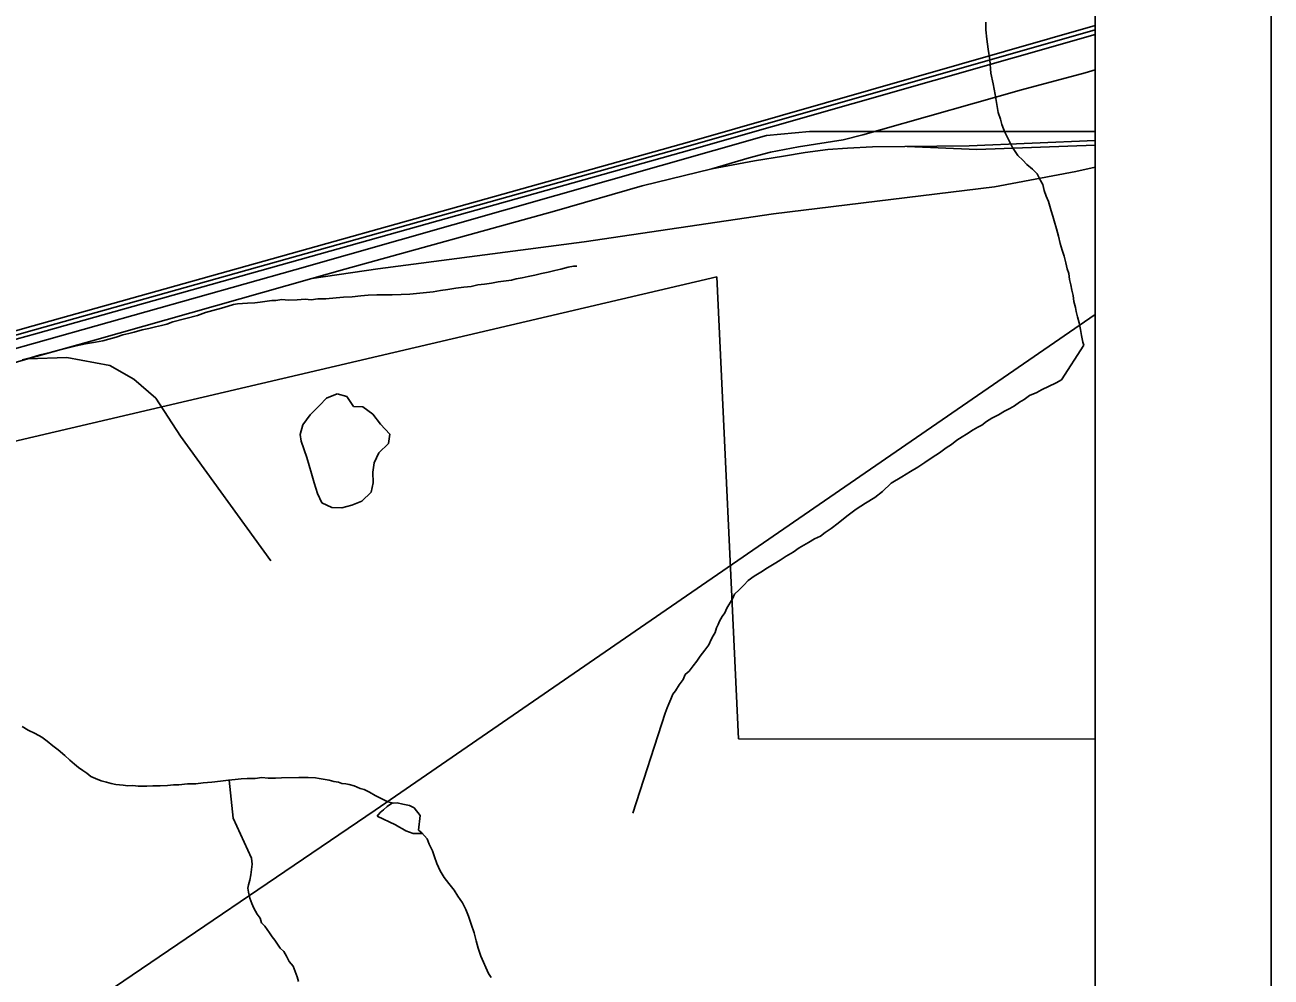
# Model space of a CAD drawing. Extents: x -59 to 82, y -3 to 49.
# Drawn here: x -48.706 to -47.998, y 47.899 to 48.44 of the extents above; entities that cross this region are included whole.
import ezdxf

# ---------------------------------------------------------------- set-up
doc = ezdxf.new("R2010")
doc.units = 0
for name, color, linetype in [('GM_X_Corporation', 7, 'Continuous'), ('GM_X_Minor_Lake', 7, 'Continuous'), ('GM_X_Minor_River', 7, 'Continuous'), ('GM_X_Rail_Line', 7, 'Continuous'), ('SH_Data', 7, 'Continuous')]:
    doc.layers.add(name, color=color, linetype=linetype)

msp = doc.modelspace()

# ---------------------------------------------------------------- linework, layer by layer
at = {"layer": 'GM_X_Corporation'}
for p, q in [((-48.09799, 42.49125), (-48.09799, 49.29125)), ((-48.09799, 48.03378), (-48.09799, 49.29125)), ((-48.09799, 46.29445), (-48.09799, 49.29125)), ((-48.7519, 48.19365), (-48.31289, 48.2967)), ((-48.31289, 48.2967), (-48.30052, 48.03411)), ((-48.30052, 48.03411), (-48.09799, 48.03378))]:
    msp.add_line(p, q, dxfattribs=at)
at = {"layer": 'GM_X_Minor_Lake'}
for p, q in [((-48.53452, 48.22776), (-48.53865, 48.22354)), ((-48.52846, 48.2301), (-48.53452, 48.22776)), ((-48.52312, 48.22864), (-48.52846, 48.2301)), ((-48.51926, 48.22299), (-48.52312, 48.22864)), ((-48.54391, 48.21816), (-48.54803, 48.21242)), ((-48.53865, 48.22354), (-48.54391, 48.21816)), ((-48.51394, 48.22267), (-48.51926, 48.22299)), ((-48.5082, 48.21856), (-48.51394, 48.22267)), ((-48.50396, 48.21292), (-48.5082, 48.21856)), ((-48.54803, 48.21242), (-48.5495, 48.20709)), ((-48.49858, 48.20729), (-48.50396, 48.21292)), ((-48.5495, 48.20709), (-48.54893, 48.20317)), ((-48.54893, 48.20317), (-48.54569, 48.19385)), ((-48.49928, 48.20197), (-48.49858, 48.20729)), ((-48.50752, 48.19087), (-48.50492, 48.19659)), ((-48.50492, 48.19659), (-48.49928, 48.20197)), ((-48.54569, 48.19385), (-48.54318, 48.18477)), ((-48.50823, 48.18555), (-48.50752, 48.19087)), ((-48.54318, 48.18477), (-48.5416, 48.17948)), ((-48.50816, 48.17948), (-48.50823, 48.18555)), ((-48.5416, 48.17948), (-48.53964, 48.17343)), ((-48.50925, 48.17415), (-48.50816, 48.17948)), ((-48.53964, 48.17343), (-48.5373, 48.16814)), ((-48.5373, 48.16814), (-48.53158, 48.16555)), ((-48.52019, 48.16682), (-48.51451, 48.16916)), ((-48.51451, 48.16916), (-48.50925, 48.17415)), ((-48.53158, 48.16555), (-48.52587, 48.16524)), ((-48.52587, 48.16524), (-48.52019, 48.16682))]:
    msp.add_line(p, q, dxfattribs=at)
at = {"layer": 'GM_X_Minor_River'}
for p, q in [((-48.16008, 48.4413), (-48.16, 48.43712)), ((-48.16, 48.43712), (-48.15951, 48.4318)), ((-48.15951, 48.4318), (-48.15863, 48.42612)), ((-48.15863, 48.42612), (-48.15775, 48.42005)), ((-48.15775, 48.42005), (-48.15721, 48.41246)), ((-48.15721, 48.41246), (-48.15594, 48.4064)), ((-48.15594, 48.4064), (-48.15468, 48.40034)), ((-48.15468, 48.40034), (-48.1538, 48.39466)), ((-48.1538, 48.39466), (-48.15294, 48.39011)), ((-48.15294, 48.39011), (-48.15172, 48.38634)), ((-48.15172, 48.38634), (-48.1509, 48.38331)), ((-48.1509, 48.38331), (-48.15008, 48.38067)), ((-48.15008, 48.38067), (-48.14928, 48.37878)), ((-48.14928, 48.37878), (-48.14491, 48.37013)), ((-48.14491, 48.37013), (-48.14334, 48.36788)), ((-48.14334, 48.36788), (-48.14178, 48.36563)), ((-48.14178, 48.36563), (-48.13905, 48.36302)), ((-48.13905, 48.36302), (-48.13671, 48.36041)), ((-48.13671, 48.36041), (-48.13361, 48.35781)), ((-48.13361, 48.35781), (-48.13089, 48.35521)), ((-48.13089, 48.35521), (-48.12891, 48.35145)), ((-48.12891, 48.35145), (-48.12772, 48.34919)), ((-48.12772, 48.34919), (-48.12689, 48.34578)), ((-48.12689, 48.34578), (-48.12568, 48.34239)), ((-48.12568, 48.34239), (-48.12447, 48.33937)), ((-48.12447, 48.33937), (-48.12366, 48.33673)), ((-48.12366, 48.33673), (-48.12284, 48.33408)), ((-48.12284, 48.33408), (-48.12201, 48.33106)), ((-48.12201, 48.33106), (-48.1212, 48.32841)), ((-48.1212, 48.32841), (-48.11996, 48.32387)), ((-48.11996, 48.32387), (-48.11874, 48.31972)), ((-48.11874, 48.31972), (-48.11789, 48.31555)), ((-48.11789, 48.31555), (-48.11667, 48.31177)), ((-48.11667, 48.31177), (-48.11546, 48.30838)), ((-48.40148, 48.301), (-48.39731, 48.30222)), ((-48.39731, 48.30222), (-48.39428, 48.30266)), ((-48.39428, 48.30266), (-48.39237, 48.3027)), ((-48.11546, 48.30838), (-48.11462, 48.30459)), ((-48.11462, 48.30459), (-48.11379, 48.30119)), ((-48.43411, 48.29424), (-48.42955, 48.29472)), ((-48.42955, 48.29472), (-48.4269, 48.29553)), ((-48.4269, 48.29553), (-48.42348, 48.29598)), ((-48.42348, 48.29598), (-48.42007, 48.29681)), ((-48.42007, 48.29681), (-48.41627, 48.29765)), ((-48.41627, 48.29765), (-48.41248, 48.29849)), ((-48.41248, 48.29849), (-48.40869, 48.29933)), ((-48.40869, 48.29933), (-48.4049, 48.30017)), ((-48.4049, 48.30017), (-48.40148, 48.301)), ((-48.11379, 48.30119), (-48.11297, 48.29854)), ((-48.11297, 48.29854), (-48.11252, 48.29513)), ((-48.11252, 48.29513), (-48.11169, 48.29211)), ((-48.48351, 48.28715), (-48.4778, 48.28764)), ((-48.4778, 48.28764), (-48.474, 48.2881)), ((-48.474, 48.2881), (-48.46983, 48.28895)), ((-48.46983, 48.28895), (-48.46564, 48.28942)), ((-48.46564, 48.28942), (-48.46109, 48.29027)), ((-48.46109, 48.29027), (-48.45653, 48.29074)), ((-48.45653, 48.29074), (-48.45234, 48.29121)), ((-48.45234, 48.29121), (-48.44855, 48.29205)), ((-48.44855, 48.29205), (-48.44475, 48.2925)), ((-48.44475, 48.2925), (-48.44095, 48.29296)), ((-48.44095, 48.29296), (-48.43715, 48.2938)), ((-48.43715, 48.2938), (-48.43411, 48.29424)), ((-48.11169, 48.29211), (-48.11125, 48.28907)), ((-48.11125, 48.28907), (-48.11043, 48.28605)), ((-48.59044, 48.28001), (-48.58741, 48.28084)), ((-48.58741, 48.28084), (-48.58513, 48.28126)), ((-48.58513, 48.28126), (-48.57942, 48.28176)), ((-48.57942, 48.28176), (-48.57523, 48.28185)), ((-48.57523, 48.28185), (-48.57219, 48.28229)), ((-48.57219, 48.28229), (-48.56573, 48.28318)), ((-48.56573, 48.28318), (-48.56345, 48.28323)), ((-48.56345, 48.28323), (-48.56003, 48.28368)), ((-48.56003, 48.28368), (-48.55621, 48.28338)), ((-48.55621, 48.28338), (-48.55126, 48.28348)), ((-48.55126, 48.28348), (-48.5467, 48.28395)), ((-48.5467, 48.28395), (-48.54326, 48.28364)), ((-48.54326, 48.28364), (-48.53946, 48.2841)), ((-48.53946, 48.2841), (-48.53489, 48.28419)), ((-48.53489, 48.28419), (-48.52918, 48.28469)), ((-48.52918, 48.28469), (-48.525, 48.28516)), ((-48.525, 48.28516), (-48.52005, 48.28526)), ((-48.52005, 48.28526), (-48.51511, 48.28574)), ((-48.51511, 48.28574), (-48.51092, 48.28621)), ((-48.51092, 48.28621), (-48.50597, 48.28631)), ((-48.50597, 48.28631), (-48.5014, 48.2864)), ((-48.5014, 48.2864), (-48.49721, 48.28649)), ((-48.49721, 48.28649), (-48.49226, 48.28659)), ((-48.49226, 48.28659), (-48.48731, 48.28669)), ((-48.48731, 48.28669), (-48.48351, 48.28715)), ((-48.11043, 48.28605), (-48.10998, 48.28264)), ((-48.10998, 48.28264), (-48.10915, 48.27923)), ((-48.62188, 48.27101), (-48.60786, 48.27472)), ((-48.60786, 48.27472), (-48.60332, 48.27633)), ((-48.60332, 48.27633), (-48.59915, 48.27755)), ((-48.59915, 48.27755), (-48.59422, 48.2788)), ((-48.59422, 48.2788), (-48.59044, 48.28001)), ((-48.10915, 48.27923), (-48.10872, 48.27696)), ((-48.10872, 48.27696), (-48.1079, 48.27394)), ((-48.1079, 48.27394), (-48.10706, 48.27053)), ((-48.64387, 48.26523), (-48.63932, 48.26647)), ((-48.63932, 48.26647), (-48.63553, 48.26731)), ((-48.63553, 48.26731), (-48.63173, 48.26814)), ((-48.63173, 48.26814), (-48.62832, 48.26897)), ((-48.62832, 48.26897), (-48.62529, 48.2698)), ((-48.62529, 48.2698), (-48.62188, 48.27101)), ((-48.10706, 48.27053), (-48.10622, 48.26674)), ((-48.10622, 48.26674), (-48.10577, 48.26333)), ((-48.67155, 48.25858), (-48.66585, 48.25946)), ((-48.66585, 48.25946), (-48.66168, 48.26031)), ((-48.66168, 48.26031), (-48.65826, 48.26114)), ((-48.65826, 48.26114), (-48.6541, 48.26236)), ((-48.6541, 48.26236), (-48.65031, 48.26358)), ((-48.65031, 48.26358), (-48.6469, 48.26441)), ((-48.6469, 48.26441), (-48.64387, 48.26523)), ((-48.10577, 48.26333), (-48.10493, 48.25955)), ((-48.10493, 48.25955), (-48.10437, 48.25772)), ((-48.70225, 48.25073), (-48.69733, 48.25235)), ((-48.69733, 48.25235), (-48.69164, 48.25361)), ((-48.69164, 48.25361), (-48.68748, 48.25483)), ((-48.68748, 48.25483), (-48.68217, 48.25608)), ((-48.68217, 48.25608), (-48.67686, 48.25733)), ((-48.67686, 48.25733), (-48.67155, 48.25858)), ((-48.11707, 48.23801), (-48.10437, 48.25772)), ((-48.70756, 48.24948), (-48.70225, 48.25073)), ((-48.12009, 48.23642), (-48.11707, 48.23801)), ((-48.13102, 48.23088), (-48.12839, 48.23245)), ((-48.12839, 48.23245), (-48.12009, 48.23642)), ((-48.14383, 48.22339), (-48.14082, 48.22535)), ((-48.14082, 48.22535), (-48.13818, 48.22693)), ((-48.13818, 48.22693), (-48.13518, 48.22927)), ((-48.13518, 48.22927), (-48.13102, 48.23088)), ((-48.15664, 48.21629), (-48.15287, 48.21826)), ((-48.15287, 48.21826), (-48.14948, 48.22023)), ((-48.14948, 48.22023), (-48.14646, 48.22182)), ((-48.14646, 48.22182), (-48.14383, 48.22339)), ((-48.16717, 48.2096), (-48.16454, 48.21118)), ((-48.16454, 48.21118), (-48.16227, 48.21237)), ((-48.16227, 48.21237), (-48.15965, 48.21432)), ((-48.15965, 48.21432), (-48.15664, 48.21629)), ((-48.17958, 48.20137), (-48.17658, 48.20371)), ((-48.17658, 48.20371), (-48.17357, 48.20567)), ((-48.17357, 48.20567), (-48.17093, 48.20725)), ((-48.17093, 48.20725), (-48.16717, 48.2096)), ((-48.19048, 48.19392), (-48.18634, 48.19667)), ((-48.18634, 48.19667), (-48.18258, 48.19941)), ((-48.18258, 48.19941), (-48.17958, 48.20137)), ((-48.20289, 48.18606), (-48.19875, 48.18843)), ((-48.19875, 48.18843), (-48.19461, 48.19117)), ((-48.19461, 48.19117), (-48.19048, 48.19392)), ((-48.2138, 48.17937), (-48.20778, 48.18292)), ((-48.20778, 48.18292), (-48.20289, 48.18606)), ((-48.22316, 48.1712), (-48.21866, 48.17471)), ((-48.21866, 48.17471), (-48.2138, 48.17937)), ((-48.2337, 48.16452), (-48.22843, 48.16805)), ((-48.22843, 48.16805), (-48.22316, 48.1712)), ((-48.24383, 48.15671), (-48.23895, 48.16061)), ((-48.23895, 48.16061), (-48.2337, 48.16452)), ((-48.25134, 48.15123), (-48.24796, 48.15358)), ((-48.24796, 48.15358), (-48.24383, 48.15671)), ((-48.26075, 48.14571), (-48.25736, 48.14768)), ((-48.25736, 48.14768), (-48.25396, 48.14927)), ((-48.25396, 48.14927), (-48.25134, 48.15123)), ((-48.27355, 48.13785), (-48.2694, 48.14021)), ((-48.2694, 48.14021), (-48.26602, 48.14257)), ((-48.26602, 48.14257), (-48.26075, 48.14571)), ((-48.28408, 48.13117), (-48.28032, 48.13353)), ((-48.28032, 48.13353), (-48.27693, 48.1355)), ((-48.27693, 48.1355), (-48.27355, 48.13785)), ((-48.29499, 48.1241), (-48.2916, 48.12645)), ((-48.2916, 48.12645), (-48.28784, 48.12881)), ((-48.28784, 48.12881), (-48.28408, 48.13117)), ((-48.30283, 48.11634), (-48.30021, 48.11867)), ((-48.30021, 48.11867), (-48.2976, 48.12139)), ((-48.2976, 48.12139), (-48.29499, 48.1241)), ((-48.30724, 48.10826), (-48.30392, 48.11365)), ((-48.30392, 48.11365), (-48.30283, 48.11634)), ((-48.31128, 48.10095), (-48.30981, 48.10365)), ((-48.30981, 48.10365), (-48.30833, 48.10558)), ((-48.30833, 48.10558), (-48.30724, 48.10826)), ((-48.31381, 48.09444), (-48.31311, 48.09712)), ((-48.31311, 48.09712), (-48.312, 48.09904)), ((-48.312, 48.09904), (-48.31128, 48.10095)), ((-48.31748, 48.08752), (-48.31602, 48.09059)), ((-48.31602, 48.09059), (-48.31492, 48.09252)), ((-48.31492, 48.09252), (-48.31381, 48.09444)), ((-48.3223, 48.08096), (-48.31971, 48.08443)), ((-48.31971, 48.08443), (-48.31748, 48.08752)), ((-48.32861, 48.07247), (-48.32638, 48.07555)), ((-48.32638, 48.07555), (-48.32415, 48.07826)), ((-48.32415, 48.07826), (-48.3223, 48.08096)), ((-48.33194, 48.06783), (-48.33085, 48.07052)), ((-48.33085, 48.07052), (-48.32861, 48.07247)), ((-48.33787, 48.05935), (-48.33638, 48.06128)), ((-48.33638, 48.06128), (-48.33417, 48.06475)), ((-48.33417, 48.06475), (-48.33194, 48.06783)), ((-48.34114, 48.05168), (-48.34004, 48.05398)), ((-48.34004, 48.05398), (-48.33896, 48.05667)), ((-48.33896, 48.05667), (-48.33787, 48.05935)), ((-48.36054, 47.99174), (-48.34222, 48.04861)), ((-48.34222, 48.04861), (-48.34114, 48.05168)), ((-48.7075, 48.04113), (-48.70403, 48.03892)), ((-48.70403, 48.03892), (-48.70018, 48.0371)), ((-48.70018, 48.0371), (-48.69633, 48.03489)), ((-48.69633, 48.03489), (-48.69323, 48.03268)), ((-48.69323, 48.03268), (-48.69013, 48.03008)), ((-48.69013, 48.03008), (-48.68704, 48.02786)), ((-48.68704, 48.02786), (-48.68316, 48.02452)), ((-48.68316, 48.02452), (-48.68044, 48.02191)), ((-48.68044, 48.02191), (-48.67772, 48.01969)), ((-48.67772, 48.01969), (-48.6754, 48.01783)), ((-48.6754, 48.01783), (-48.67308, 48.01598)), ((-48.67308, 48.01598), (-48.67076, 48.01451)), ((-48.67076, 48.01451), (-48.66843, 48.01265)), ((-48.66843, 48.01265), (-48.66574, 48.01157)), ((-48.66574, 48.01157), (-48.66267, 48.01011)), ((-48.58305, 48.01136), (-48.57962, 48.01143)), ((-48.57962, 48.01143), (-48.57505, 48.01152)), ((-48.57505, 48.01152), (-48.57125, 48.01198)), ((-48.57125, 48.01198), (-48.56781, 48.01167)), ((-48.56781, 48.01167), (-48.56363, 48.01176)), ((-48.56363, 48.01176), (-48.5602, 48.01183)), ((-48.5602, 48.01183), (-48.55029, 48.01203)), ((-48.55029, 48.01203), (-48.54725, 48.01209)), ((-48.54725, 48.01209), (-48.54496, 48.01214)), ((-48.54496, 48.01214), (-48.54076, 48.01185)), ((-48.54076, 48.01185), (-48.53885, 48.01151)), ((-48.53885, 48.01151), (-48.53656, 48.01117)), ((-48.66267, 48.01011), (-48.6596, 48.00941)), ((-48.6596, 48.00941), (-48.65692, 48.00871)), ((-48.65692, 48.00871), (-48.65424, 48.008)), ((-48.65424, 48.008), (-48.65004, 48.00771)), ((-48.65004, 48.00771), (-48.64737, 48.00738)), ((-48.64737, 48.00738), (-48.6447, 48.00744)), ((-48.6447, 48.00744), (-48.64165, 48.00712)), ((-48.64165, 48.00712), (-48.63936, 48.00717)), ((-48.63936, 48.00717), (-48.6367, 48.00722)), ((-48.6367, 48.00722), (-48.63327, 48.00729)), ((-48.63327, 48.00729), (-48.62908, 48.00738)), ((-48.62908, 48.00738), (-48.62489, 48.00746)), ((-48.62489, 48.00746), (-48.62147, 48.00791)), ((-48.62147, 48.00791), (-48.61842, 48.00797)), ((-48.61842, 48.00797), (-48.61348, 48.00846)), ((-48.61348, 48.00846), (-48.60891, 48.00855)), ((-48.60891, 48.00855), (-48.60472, 48.00902)), ((-48.60472, 48.00902), (-48.59978, 48.0095)), ((-48.59978, 48.0095), (-48.59484, 48.00998)), ((-48.59484, 48.00998), (-48.59027, 48.01045)), ((-48.59027, 48.01045), (-48.58647, 48.01091)), ((-48.5899, 48.0105), (-48.5877, 47.98888)), ((-48.58647, 48.01091), (-48.58305, 48.01136)), ((-48.53656, 48.01117), (-48.53311, 48.01048)), ((-48.53311, 48.01048), (-48.53043, 48.00978)), ((-48.53043, 48.00978), (-48.52776, 48.00945)), ((-48.52776, 48.00945), (-48.52584, 48.00873)), ((-48.52584, 48.00873), (-48.52354, 48.0084)), ((-48.52354, 48.0084), (-48.52163, 48.00806)), ((-48.52163, 48.00806), (-48.51895, 48.00735)), ((-48.51895, 48.00735), (-48.51549, 48.0059)), ((-48.51549, 48.0059), (-48.51319, 48.00519)), ((-48.51319, 48.00519), (-48.51011, 48.00373)), ((-48.51011, 48.00373), (-48.50703, 48.00189)), ((-48.50703, 48.00189), (-48.50433, 48.00043)), ((-48.50433, 48.00043), (-48.50202, 47.99933)), ((-48.50202, 47.99933), (-48.49971, 47.99824)), ((-48.49719, 47.99767), (-48.50004, 47.99557)), ((-48.49971, 47.99824), (-48.49665, 47.99754)), ((-48.49665, 47.99754), (-48.49436, 47.99759)), ((-48.49436, 47.99759), (-48.4913, 47.99689)), ((-48.50416, 47.99207), (-48.5059, 47.99008)), ((-48.50229, 47.99363), (-48.50416, 47.99207)), ((-48.50004, 47.99557), (-48.50229, 47.99363)), ((-48.4913, 47.99689), (-48.48748, 47.99621)), ((-48.48748, 47.99621), (-48.48478, 47.99474)), ((-48.48478, 47.99474), (-48.48129, 47.99044)), ((-48.48129, 47.99044), (-48.48239, 47.98212)), ((-48.5877, 47.98888), (-48.57719, 47.96624)), ((-48.5059, 47.99008), (-48.49532, 47.98507)), ((-48.49532, 47.98507), (-48.49341, 47.98394)), ((-48.49341, 47.98394), (-48.49151, 47.98282)), ((-48.49151, 47.98282), (-48.4896, 47.98169)), ((-48.4896, 47.98169), (-48.48541, 47.9802)), ((-48.48541, 47.9802), (-48.48275, 47.98022)), ((-48.48275, 47.98022), (-48.48014, 47.98024)), ((-48.48239, 47.98212), (-48.48048, 47.98062)), ((-48.48048, 47.98062), (-48.47741, 47.97722)), ((-48.47741, 47.97722), (-48.47625, 47.97418)), ((-48.47625, 47.97418), (-48.47432, 47.9704)), ((-48.47432, 47.9704), (-48.47315, 47.96699)), ((-48.57719, 47.96624), (-48.57679, 47.96282)), ((-48.57679, 47.96282), (-48.57714, 47.95978)), ((-48.47315, 47.96699), (-48.47198, 47.9632)), ((-48.47198, 47.9632), (-48.47005, 47.95903)), ((-48.5775, 47.95674), (-48.57823, 47.95369)), ((-48.57714, 47.95978), (-48.5775, 47.95674)), ((-48.47005, 47.95903), (-48.46774, 47.95525)), ((-48.46774, 47.95525), (-48.46505, 47.95185)), ((-48.57897, 47.95103), (-48.57933, 47.94913)), ((-48.57933, 47.94913), (-48.57893, 47.94685)), ((-48.57823, 47.95369), (-48.57897, 47.95103)), ((-48.46505, 47.95185), (-48.46198, 47.94807)), ((-48.46198, 47.94807), (-48.46006, 47.94466)), ((-48.57893, 47.94685), (-48.57815, 47.94343)), ((-48.57815, 47.94343), (-48.57698, 47.9404)), ((-48.46006, 47.94466), (-48.45737, 47.94088)), ((-48.45737, 47.94088), (-48.45544, 47.93709)), ((-48.57698, 47.9404), (-48.57582, 47.93775)), ((-48.57582, 47.93775), (-48.5739, 47.93434)), ((-48.5739, 47.93434), (-48.57236, 47.93208)), ((-48.45544, 47.93709), (-48.45389, 47.93331)), ((-48.57236, 47.93208), (-48.57158, 47.92942)), ((-48.57158, 47.92942), (-48.56966, 47.92753)), ((-48.56966, 47.92753), (-48.56697, 47.92375)), ((-48.45389, 47.93331), (-48.45233, 47.92876)), ((-48.45233, 47.92876), (-48.45078, 47.92383)), ((-48.56697, 47.92375), (-48.56544, 47.92148)), ((-48.56544, 47.92148), (-48.5639, 47.9196)), ((-48.5639, 47.9196), (-48.56236, 47.91733)), ((-48.45078, 47.92383), (-48.4496, 47.91928)), ((-48.56236, 47.91733), (-48.56083, 47.91506)), ((-48.56083, 47.91506), (-48.55891, 47.91317)), ((-48.55891, 47.91317), (-48.55737, 47.91052)), ((-48.4496, 47.91928), (-48.44843, 47.91511)), ((-48.44843, 47.91511), (-48.44687, 47.91056)), ((-48.55737, 47.91052), (-48.55583, 47.90749)), ((-48.55583, 47.90749), (-48.55353, 47.90485)), ((-48.44687, 47.91056), (-48.44261, 47.90071)), ((-48.55353, 47.90485), (-48.55237, 47.90182)), ((-48.55237, 47.90182), (-48.5512, 47.89879)), ((-48.5512, 47.89879), (-48.55042, 47.89613)), ((-48.44261, 47.90071), (-48.44108, 47.89844))]:
    msp.add_line(p, q, dxfattribs=at)
at = {"layer": 'GM_X_Rail_Line'}
for p, q in [((-48.32835, 48.37342), (-48.09799, 48.43944)), ((-48.32772, 48.3712), (-48.09799, 48.43705)), ((-48.32709, 48.36897), (-48.09799, 48.43428)), ((-48.13978, 48.40288), (-48.10364, 48.41258)), ((-48.10364, 48.41258), (-48.09799, 48.41425)), ((-48.21985, 48.38015), (-48.13978, 48.40288)), ((-48.22984, 48.3773), (-48.21985, 48.38015)), ((-48.70115, 48.26874), (-48.32835, 48.37342)), ((-48.28458, 48.37692), (-48.55256, 48.30066)), ((-48.26015, 48.37915), (-48.28458, 48.37692)), ((-48.26655, 48.37055), (-48.24106, 48.37445)), ((-48.23401, 48.37915), (-48.26015, 48.37915)), ((-48.24106, 48.37445), (-48.22984, 48.3773)), ((-48.23401, 48.37915), (-48.22554, 48.37915)), ((-48.22554, 48.37915), (-48.09799, 48.37915)), ((-48.16945, 48.37102), (-48.09799, 48.37413)), ((-48.70052, 48.26652), (-48.32772, 48.3712)), ((-48.69989, 48.26429), (-48.32709, 48.36897)), ((-48.29451, 48.36427), (-48.28243, 48.3675)), ((-48.28243, 48.3675), (-48.26655, 48.37055)), ((-48.27491, 48.36522), (-48.26265, 48.36722)), ((-48.26265, 48.36722), (-48.24971, 48.36893)), ((-48.24971, 48.36893), (-48.23868, 48.36969)), ((-48.23868, 48.36969), (-48.22442, 48.37045)), ((-48.22442, 48.37045), (-48.16945, 48.37102)), ((-48.20473, 48.37066), (-48.16521, 48.36899)), ((-48.16521, 48.36899), (-48.09799, 48.37141)), ((-48.31571, 48.35809), (-48.29451, 48.36427)), ((-48.31571, 48.35809), (-48.29146, 48.36256)), ((-48.29146, 48.36256), (-48.27491, 48.36522)), ((-48.10889, 48.35647), (-48.09799, 48.35894)), ((-48.35523, 48.3484), (-48.31571, 48.35809)), ((-48.15517, 48.34781), (-48.10889, 48.35647)), ((-48.40508, 48.33403), (-48.35523, 48.3484)), ((-48.28064, 48.33246), (-48.15517, 48.34781)), ((-48.52427, 48.30104), (-48.40508, 48.33403)), ((-48.38828, 48.31645), (-48.28064, 48.33246)), ((-48.50546, 48.30123), (-48.38828, 48.31645)), ((-48.55256, 48.30066), (-48.81535, 48.2266)), ((-48.66635, 48.26059), (-48.54284, 48.29575)), ((-48.54284, 48.29575), (-48.50546, 48.30123)), ((-48.54284, 48.29575), (-48.52427, 48.30104)), ((-48.50686, 47.9935), (-48.09799, 48.27519)), ((-49.12334, 48.15014), (-48.70115, 48.26874)), ((-49.12271, 48.14791), (-48.70052, 48.26652)), ((-49.06184, 48.16261), (-48.69989, 48.26429)), ((-48.70433, 48.24994), (-48.66635, 48.26059)), ((-48.89659, 48.19603), (-48.70433, 48.24994)), ((-48.70433, 48.24994), (-48.68205, 48.25082)), ((-48.68205, 48.25082), (-48.6577, 48.24629)), ((-48.6577, 48.24629), (-48.64407, 48.23853)), ((-48.64407, 48.23853), (-48.63161, 48.22769)), ((-48.63161, 48.22769), (-48.61746, 48.20616)), ((-48.61746, 48.20616), (-48.5663, 48.13527)), ((-48.79377, 47.79883), (-48.50686, 47.9935))]:
    msp.add_line(p, q, dxfattribs=at)
at = {"layer": 'SH_Data'}
for p, q in [((-47.99799, 49.39125), (-47.99799, 42.39125)), ((-48.09799, 49.29125), (-48.09799, 42.49125))]:
    msp.add_line(p, q, dxfattribs=at)

doc.saveas('drawing.dxf')
